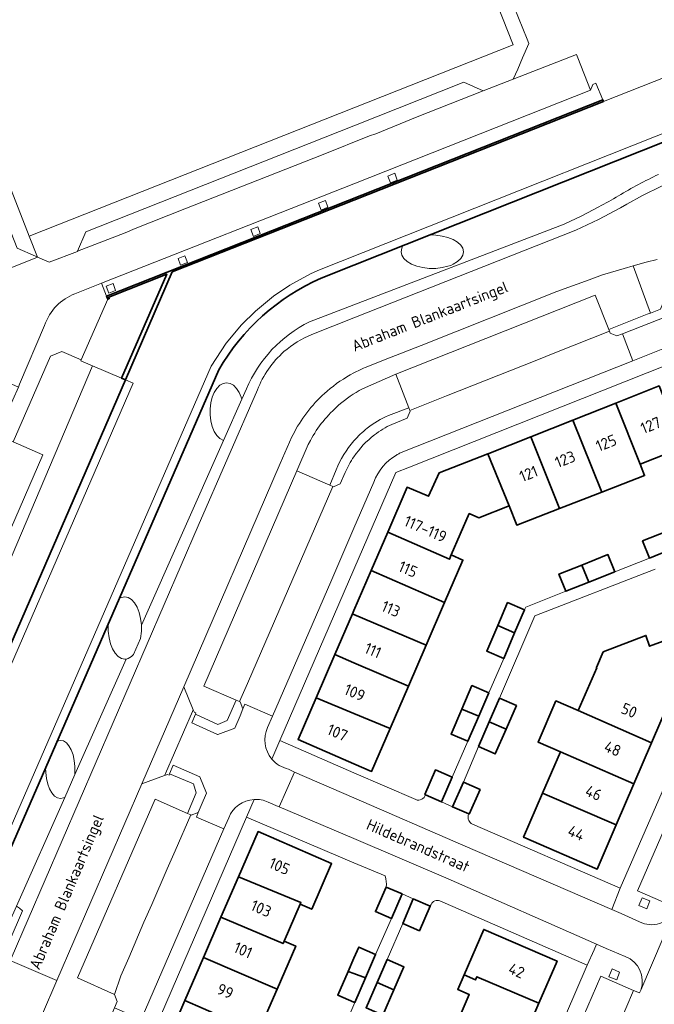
# Model space of a CAD drawing. Header units: metres. Extents: x 152391 to 157968, y 462336 to 467280.
# Tile 283 of 656: x 154960 to 155036, y 465102 to 465220. Entities that reach past the tile are written whole.
import ezdxf
from ezdxf.enums import TextEntityAlignment as Align

# ---------------------------------------------------------------- set-up
doc = ezdxf.new("R2010")
doc.units = ezdxf.units.M
doc.header["$LTSCALE"] = 0.75
for name, color, linetype, lineweight in [('B-WE-GK-BESCHOEIING-G', 251, 'GK-BESCHOEIING', 35), ('B-WE-GK-KADEMUUR-GV', 5, 'Continuous', 35), ('B-WE-GR-BEPLANTING_CULTUUR_HEESTERS-GV', 251, 'Continuous', 18), ('B-WE-GR-GROENVOORZIENING-GV', 251, 'Continuous', 18), ('B-WE-OG-BEBOUWING-GV', 6, 'Continuous', 35), ('B-WE-OG-BEBOUWING-T18', 1, 'Continuous', 18), ('B-WE-OG-TERREIN_CULTUURSCHEIDING-GV', 251, 'Continuous', 18), ('B-WE-OG-TOPOGRAFIE-T18', 1, 'Continuous', 18), ('B-WE-OG-WATER_SLOOT-GV', 251, 'Continuous', 18), ('B-WE-VH-VERHARDING_ASFALT-GV', 251, 'Continuous', 18), ('B-WE-VH-VERHARDING_BETONSTRAATSTEEN-GV', 251, 'Continuous', 18), ('B-WE-VH-VERHARDING_TEGEL-GV', 251, 'Continuous', 18)]:
    doc.layers.add(name, color=color, linetype=linetype, lineweight=lineweight)
doc.styles.add('NLCS-ISO-M750-T18', font='NLCS-ISO.ttf', dxfattribs={"height": 1.35})
doc.linetypes.add('GK-BESCHOEIING', pattern='A,30,-5,[1,NLCS.SHX,S=1,R=0,X=0,Y=0],-5', length=40)

msp = doc.modelspace()

# ---------------------------------------------------------------- linework, layer by layer
at = {"layer": 'B-WE-GK-BESCHOEIING-G'}
for points in [[(155000, 465190.19), (155053.27, 465211.35), (155053.58, 465211.22)], [(154996.09, 465188.64), (155000, 465190.19)], [(154945.88, 465114.8), (154950.02, 465112.79), (154950.18, 465113.11), (154952.07, 465112.26), (154951.96, 465111.96), (154954.69, 465110.78), (154983.83, 465177.66)], [(154972.67, 465176.47), (154945.88, 465114.8), (154950.02, 465112.79), (154950.18, 465113.11), (154950.76, 465112.85)]]:
    msp.add_lwpolyline(points, dxfattribs=at)
msp.add_lwpolyline([(154996.09, 465188.64, 0.160067), (154983.83, 465177.66)], format="xyb", dxfattribs=at)
at = {"layer": 'B-WE-GK-KADEMUUR-GV'}
msp.add_lwpolyline([(155029.88, 465209.78), (155029.8, 465209.97), (154970.41, 465186.5), (154970.57, 465186.11), (154970.73, 465186.19), (154970.67, 465186.38), (154977.61, 465189.12), (154972.21, 465176.67), (154972.67, 465176.47), (154978.27, 465189.38), (155000, 465197.97)], close=True, dxfattribs=at)
at = {"layer": 'B-WE-GR-BEPLANTING_CULTUUR_HEESTERS-GV'}
for points in [[(155036.27, 465190.87), (155034.97, 465190.54), (155033.42, 465190.11), (155035.48, 465184.47), (155036.7, 465184.95), (155038.17, 465188.47), (155041.67, 465189.83), (155040.82, 465192.13)], [(155004.14, 465172.23), (155006.57, 465173.15), (155005.02, 465177.17), (155001.02, 465175.4)], [(154994.8, 465169.23), (154994.54, 465168.73), (154993.19, 465165.6), (154997.11, 465163.89), (154997.88, 465165.71)]]:
    msp.add_lwpolyline(points, dxfattribs=at)
for points in [[(155001.02, 465175.4, 0.05592), (154998.22, 465173.48)], [(154998.22, 465173.48, 0.090514), (154994.8, 465169.23)], [(155001.61, 465170.7, -0.061986), (155004.14, 465172.23)], [(155000, 465169.17, -0.046306), (155001.61, 465170.7)], [(154997.88, 465165.71, -0.085413), (155000, 465169.17)]]:
    msp.add_lwpolyline(points, format="xyb", dxfattribs=at)
msp.add_lwpolyline([(154977.36, 465129.15), (154974.62, 465128.16), (154974.62, 465128.15), (154964.46, 465104.64), (154962.74, 465100.64), (154963.07, 465100.49), (154969.74, 465097.58), (154969.86, 465097.87), (154971.35, 465101.36), (154971.69, 465102.14), (154971.35, 465102.97), (154966.95, 465104.95), (154976.24, 465126.32), (154980.09, 465124.62), (154981.14, 465127.09), (154980.8, 465128.17), (154977.96, 465129.36), (154977.89, 465129.2), (154977.72, 465129.28)], close=True, dxfattribs=at)
at = {"layer": 'B-WE-GR-GROENVOORZIENING-GV'}
for points in [[(155004.08, 465200.86), (155004.38, 465200.03), (155005.2, 465200.36), (155004.91, 465201.18)], [(154995.77, 465197.62), (154996.07, 465196.79), (154996.89, 465197.12), (154996.6, 465197.94)], [(154987.68, 465194.46), (154987.98, 465193.63), (154988.8, 465193.97), (154988.51, 465194.78)], [(154978.96, 465191.01), (154979.26, 465190.18), (154980.08, 465190.52), (154979.79, 465191.33)], [(154970.38, 465187.68), (154970.68, 465186.85), (154971.5, 465187.18), (154971.21, 465188)], [(155034.11, 465113.59), (155035.04, 465113.2), (155035.4, 465114.15), (155034.49, 465114.54)], [(155030.51, 465105.09), (155031.45, 465104.7), (155031.8, 465105.65), (155030.89, 465106.04)]]:
    msp.add_lwpolyline(points, close=True, dxfattribs=at)
at = {"layer": 'B-WE-OG-BEBOUWING-GV'}
for points in [[(155039.42, 465168.41), (155036.52, 465175.75), (155031.33, 465173.69), (155034.25, 465166.41)], [(155026.21, 465171.66), (155029.65, 465163.04), (155034.78, 465165.03), (155034.25, 465166.41), (155031.33, 465173.69)], [(155029.65, 465163.04), (155026.21, 465171.66), (155021.19, 465169.67), (155024.61, 465161.09)], [(155024.61, 465161.09), (155021.19, 465169.67), (155016.16, 465167.67), (155016.03, 465167.62), (155018.59, 465161.4), (155019.48, 465159.1)], [(155018.59, 465161.4), (155016.03, 465167.62), (155010.19, 465165.37), (155008.94, 465162.55), (155006.37, 465163.64), (155004.05, 465158.28), (155011.45, 465155.03), (155011.66, 465155.53), (155013.81, 465160.49), (155014.96, 465159.99)], [(155002.06, 465153.67), (155010.85, 465149.85), (155013.04, 465154.93), (155011.66, 465155.53), (155011.45, 465155.03), (155004.05, 465158.28)], [(155037.47, 465158.37), (155034.55, 465157.22), (155035.36, 465155.17), (155038.3, 465156.33)], [(155028.11, 465152.28), (155031.21, 465153.52), (155030.4, 465155.57), (155027.29, 465154.33)], [(155010.85, 465149.85), (155002.06, 465153.67), (155000, 465148.9), (154999.82, 465148.48), (155000, 465148.4), (155008.64, 465144.75)], [(155028.11, 465152.28), (155027.29, 465154.33), (155024.54, 465153.24), (155025.35, 465151.19)], [(155017.21, 465147.09), (155019.24, 465146.21), (155020.42, 465148.96), (155018.39, 465149.83)], [(155008.64, 465144.75), (155000, 465148.4), (154999.82, 465148.48), (154997.71, 465143.62), (155000, 465142.64), (155006.53, 465139.85)], [(155019.24, 465146.21), (155017.21, 465147.09), (155015.9, 465144.04), (155017.93, 465143.17)], [(155026.85, 465136.93), (155035.63, 465133.08), (155037.86, 465138.25), (155037.68, 465138.33), (155037.72, 465138.43), (155037.45, 465139.13), (155039.38, 465139.88), (155041.18, 465140.57), (155039.09, 465145.98), (155035.37, 465144.62), (155034.94, 465145.91), (155029.83, 465143.94), (155029.03, 465142.06), (155029.06, 465142.05)], [(154997.71, 465143.62), (154995.48, 465138.45), (155000, 465136.58), (155004.34, 465134.79), (155006.53, 465139.85), (155000, 465142.64)], [(155012.92, 465137.11), (155014.94, 465136.25), (155016.14, 465139.05), (155014.12, 465139.92)], [(155004.34, 465134.79), (155000, 465136.58), (154995.48, 465138.45), (154993.32, 465133.45), (155000, 465130.56), (155002.12, 465129.65)], [(155017.42, 465138.39), (155016.2, 465135.58), (155018.22, 465134.69), (155019.45, 465137.51)], [(155033.5, 465128.15), (155035.63, 465133.08), (155026.85, 465136.93), (155024.18, 465138.08), (155022.05, 465133.14), (155024.72, 465131.98)], [(155012.92, 465137.11), (155011.63, 465134.12), (155013.65, 465133.25), (155014.94, 465136.25)], [(155014.9, 465132.61), (155016.92, 465131.73), (155018.22, 465134.69), (155016.2, 465135.58)], [(155022.59, 465127.06), (155031.38, 465123.24), (155033.5, 465128.15), (155024.72, 465131.98)], [(155008.57, 465126.85), (155010.5, 465126), (155011.77, 465128.95), (155009.76, 465129.82), (155008.49, 465126.89)], [(155013.75, 465124.56), (155013.79, 465124.55), (155015.11, 465127.47), (155013.11, 465128.36), (155011.8, 465125.4)], [(155031.38, 465123.24), (155022.59, 465127.06), (155020.31, 465121.77), (155029.1, 465117.95)], [(154986.19, 465117.02), (154993.67, 465113.95), (154993.59, 465113.76), (154994.97, 465113.16), (154997.34, 465118.62), (154988.54, 465122.44)], [(154991.67, 465109.35), (154993.59, 465113.76), (154993.67, 465113.95), (154986.19, 465117.02), (154984.1, 465112.22), (154991.54, 465109.05)], [(155005.76, 465115), (155003.85, 465115.82), (155002.58, 465112.88), (155004.49, 465112.06)], [(155007.11, 465114.39), (155005.84, 465111.46), (155007.85, 465110.59), (155009.13, 465113.54)], [(154991.67, 465109.35), (154991.54, 465109.05), (154984.1, 465112.22), (154982.01, 465107.4), (154990.81, 465103.59), (154993.05, 465108.75)], [(155014.57, 465104.7), (155014.73, 465105.09), (155022.14, 465101.91), (155024.32, 465106.96), (155015.54, 465110.74), (155013.19, 465105.3)], [(154999.32, 465105.72), (155000, 465105.47), (155001.38, 465104.95), (155002.6, 465107.75), (155000.58, 465108.63), (155000, 465107.29)], [(154979.77, 465102.25), (154988.56, 465098.41), (154990.81, 465103.59), (154982.01, 465107.4)], [(155002.78, 465104.38), (155004.79, 465103.52), (155005.98, 465106.27), (155003.97, 465107.14)], [(154999.32, 465105.72), (154998.08, 465102.87), (155000, 465102.03), (155000.1, 465101.99), (155001.38, 465104.95), (155000, 465105.47)], [(155022.14, 465101.91), (155014.73, 465105.09), (155014.57, 465104.7), (155013.19, 465105.3), (155012.44, 465103.55), (155013.81, 465102.96), (155012.61, 465100.16), (155020.02, 465096.99)], [(155004.79, 465103.52), (155002.78, 465104.38), (155001.47, 465101.37), (155003.48, 465100.5)], [(154979.77, 465102.25), (154977.65, 465097.36), (154986.46, 465093.58), (154988.56, 465098.41)]]:
    msp.add_lwpolyline(points, close=True, dxfattribs=at)
at = {"layer": 'B-WE-OG-TERREIN_CULTUURSCHEIDING-GV'}
for points in [[(154994.98, 465181.91), (155000, 465183.89), (155026.54, 465194.39), (155027.91, 465195.01), (155029.26, 465195.66), (155031.9, 465197.06), (155032.66, 465197.48), (155034.55, 465198.51), (155036.8, 465199.65), (155038.15, 465200.29), (155040.54, 465201.35), (155042.95, 465202.34), (155055.09, 465207.17), (155054.7, 465208.22), (155044.57, 465204.22), (155041.31, 465202.94), (155041.24, 465202.91)], [(155029.31, 465197.16), (155027.26, 465196.1), (155025.18, 465195.09), (155000, 465185.46), (154994.69, 465183.43)], [(155001.02, 465175.4), (155005.02, 465177.17), (155028.87, 465186.62), (155030.49, 465182.49), (155035.1, 465184.32), (155035.48, 465184.47), (155033.42, 465190.11), (155032.35, 465189.81), (155029.74, 465189.05), (155028.14, 465188.46), (155024.29, 465187.04), (155008.07, 465180.59), (155004.27, 465179.11), (155001.34, 465177.96)], [(154957.11, 465107.96), (154958.89, 465107.04), (154958.99, 465107.28), (154981.39, 465159.03), (154988.46, 465175.29)], [(154987.14, 465175.41), (154986.59, 465174.18), (154984.4, 465169.24), (154984.39, 465169.23), (154974.58, 465147.15), (154974.58, 465146.4), (154974.47, 465145.54), (154973.64, 465143.61), (154973.41, 465143.38), (154973.01, 465143.14), (154972.77, 465143.09), (154966.62, 465129.26), (154965.4, 465126.51), (154959.62, 465113.51), (154959.99, 465113.29), (154960.34, 465112.98), (154960.36, 465112.96), (154958.75, 465109.25), (154958.67, 465109.25), (154958.21, 465109.29), (154957.8, 465109.43), (154957.5, 465108.74)], [(154992.88, 465170.24), (154992.58, 465169.65), (154991.2, 465166.47), (154979.66, 465139.77)], [(154979.66, 465139.77), (154980.79, 465137.03), (154980.92, 465136.71), (154981.09, 465136.64), (154981.04, 465136.48), (154983.74, 465135.26), (154984.84, 465135.72), (154985.91, 465138.16), (154982.04, 465139.85), (154993.19, 465165.6), (154994.54, 465168.73), (154994.8, 465169.23)]]:
    msp.add_lwpolyline(points, dxfattribs=at)
for points in [[(155036.44, 465201.06, 0.008637), (155034.04, 465199.84)], [(155034.04, 465199.84, 0.011621), (155031.66, 465198.49)], [(155031.66, 465198.49, -0.011745), (155029.31, 465197.16)], [(154994.69, 465183.43, 0.177522), (154987.14, 465175.41)], [(154991.64, 465179.85, -0.084784), (154994.98, 465181.91)], [(154988.46, 465175.29, -0.120905), (154991.64, 465179.85)], [(155000, 465177.32, 0.055941), (154996.8, 465175.12)], [(155001.34, 465177.96, 0.020138), (155000, 465177.32)], [(154996.8, 465175.12, 0.09071), (154992.88, 465170.24)], [(154998.22, 465173.48, -0.05592), (155001.02, 465175.4)], [(154994.8, 465169.23, -0.090514), (154998.22, 465173.48)]]:
    msp.add_lwpolyline(points, format="xyb", dxfattribs=at)
for points in [[(154940.1, 465110.8), (154941.53, 465114.16), (154968.73, 465178.16), (154967.35, 465178.76), (154967.39, 465178.86), (154965.06, 465179.88), (154963.69, 465179.33), (154959.23, 465169.05), (154962.77, 465167.51), (154955.65, 465151.13), (154951.51, 465152.89), (154951.01, 465153.1), (154950.47, 465152.89), (154948.14, 465147.62), (154946.21, 465143.11), (154946.45, 465142.57), (154946.91, 465142.37), (154951.08, 465140.55), (154943.95, 465124.1), (154940.08, 465125.81), (154935.49, 465115.09), (154936.62, 465112.3)], [(154957.8, 465109.43), (154958.21, 465109.29), (154958.67, 465109.25), (154958.75, 465109.25), (154960.36, 465112.96), (154960.34, 465112.98), (154959.99, 465113.29), (154959.62, 465113.51)]]:
    msp.add_lwpolyline(points, close=True, dxfattribs=at)
at = {"layer": 'B-WE-OG-WATER_SLOOT-GV'}
for points in [[(155029.88, 465209.78), (155000, 465197.97), (154978.27, 465189.38), (154972.67, 465176.47), (154973.58, 465176.08), (154947.18, 465115.28), (154949.57, 465114.12), (154953.23, 465112.5), (154954.17, 465112.09), (154982.93, 465178.11), (154984.74, 465180.86), (154986.55, 465183.04), (154988.22, 465184.7), (154990.4, 465186.49), (154992.35, 465187.81), (154994.83, 465189.16), (154995.69, 465189.56), (155054.77, 465213.02), (155054.12, 465214.73), (155053.7, 465215.85), (155052.59, 465218.75)], [(155009.18, 465193.84), (155005.8, 465192.5), (155005.75, 465192.21), (155005.67, 465191.79), (155005.75, 465191.38), (155005.99, 465190.98), (155006.38, 465190.62), (155006.9, 465190.31), (155007.53, 465190.07), (155008.24, 465189.9), (155009.01, 465189.81), (155009.79, 465189.81), (155010.55, 465189.9), (155011.26, 465190.07), (155011.62, 465190.15), (155011.89, 465190.31), (155012.41, 465190.62), (155012.8, 465190.98), (155013.04, 465191.38), (155013.12, 465191.79), (155013.04, 465192.21), (155012.8, 465192.6), (155012.41, 465192.96), (155011.89, 465193.27), (155011.26, 465193.52), (155010.55, 465193.68), (155009.79, 465193.77)], [(154986.59, 465174.18), (154986.51, 465174.39), (154986.26, 465174.98), (154985.95, 465175.46), (154985.59, 465175.83), (154985.2, 465176.05), (154984.78, 465176.13), (154984.37, 465176.05), (154983.97, 465175.83), (154983.61, 465175.46), (154983.3, 465174.98), (154983.06, 465174.39), (154982.89, 465173.72), (154982.8, 465173.01), (154982.8, 465172.28), (154982.89, 465171.57), (154983.06, 465170.91), (154983.3, 465170.32), (154983.61, 465169.83), (154983.97, 465169.47), (154984.39, 465169.23), (154984.4, 465169.24)], [(154971.95, 465150.39), (154970.62, 465147.34), (154970.62, 465146.4), (154970.71, 465145.64), (154970.88, 465144.92), (154971.12, 465144.29), (154971.43, 465143.77), (154971.79, 465143.38), (154972.18, 465143.14), (154972.6, 465143.06), (154972.77, 465143.09), (154973.01, 465143.14), (154973.41, 465143.38), (154973.64, 465143.61), (154974.47, 465145.54), (154974.58, 465146.4), (154974.58, 465147.15), (154974.58, 465147.18), (154974.49, 465147.94), (154974.32, 465148.66), (154974.08, 465149.28), (154973.77, 465149.81), (154973.41, 465150.2), (154973.01, 465150.44), (154972.6, 465150.52)], [(154964.49, 465133.27), (154964.89, 465133.36), (154965.25, 465133.29), (154965.6, 465133.06), (154965.91, 465132.7), (154966.18, 465132.21), (154966.4, 465131.62), (154966.55, 465130.96), (154966.62, 465130.25), (154966.62, 465129.52), (154966.62, 465129.26), (154972.77, 465143.09), (154972.6, 465143.06), (154972.18, 465143.14), (154971.79, 465143.38), (154971.43, 465143.77), (154971.12, 465144.29), (154970.88, 465144.92), (154970.71, 465145.64), (154970.62, 465146.4), (154970.62, 465147.34)], [(154966.62, 465129.26), (154966.62, 465129.52), (154966.62, 465130.25), (154966.55, 465130.96), (154966.4, 465131.62), (154966.18, 465132.21), (154965.91, 465132.7), (154965.6, 465133.06), (154965.25, 465133.29), (154964.89, 465133.36), (154964.49, 465133.27), (154963.1, 465130.08), (154963.16, 465129.52), (154963.24, 465128.81), (154963.38, 465128.14), (154963.6, 465127.55), (154963.87, 465127.07), (154964.18, 465126.7), (154964.53, 465126.48), (154964.89, 465126.4), (154965.25, 465126.48), (154965.4, 465126.51)]]:
    msp.add_lwpolyline(points, close=True, dxfattribs=at)
for points in [[(154996.09, 465188.64), (155000, 465190.19), (155005.8, 465192.5), (155009.18, 465193.84), (155037.7, 465205.17), (155042.1, 465206.91), (155053.27, 465211.35), (155053.58, 465211.22), (155055.23, 465211.83), (155055.14, 465212.08), (155054.77, 465213.02), (154995.69, 465189.56), (154994.83, 465189.16), (154992.35, 465187.81), (154990.4, 465186.49), (154988.22, 465184.7), (154986.55, 465183.04), (154984.74, 465180.86), (154982.93, 465178.11), (154954.17, 465112.09)], [(155037.7, 465205.17), (155009.18, 465193.84), (155009.79, 465193.77), (155010.55, 465193.68), (155011.26, 465193.52), (155011.89, 465193.27), (155012.41, 465192.96), (155012.8, 465192.6), (155013.04, 465192.21), (155013.12, 465191.79), (155013.04, 465191.38), (155012.8, 465190.98), (155012.41, 465190.62), (155011.89, 465190.31), (155011.62, 465190.15), (155011.26, 465190.07), (155010.55, 465189.9), (155009.79, 465189.81), (155009.01, 465189.81), (155008.24, 465189.9), (155007.53, 465190.07), (155006.9, 465190.31), (155006.38, 465190.62), (155005.99, 465190.98), (155005.75, 465191.38), (155005.67, 465191.79), (155005.75, 465192.21), (155005.8, 465192.5), (155000, 465190.19), (154996.09, 465188.64)], [(154994.69, 465183.43), (155000, 465185.46), (155025.18, 465195.09), (155027.26, 465196.1), (155029.31, 465197.16)], [(154968.73, 465178.16), (154941.53, 465114.16)], [(154945.88, 465114.8), (154972.67, 465176.47), (154972.21, 465176.67), (154968.73, 465178.16)], [(154970.62, 465147.34), (154971.95, 465150.39), (154983.83, 465177.66)], [(154983.83, 465177.66), (154971.95, 465150.39), (154972.6, 465150.52), (154973.01, 465150.44), (154973.41, 465150.2), (154973.77, 465149.81), (154974.08, 465149.28), (154974.32, 465148.66), (154974.49, 465147.94), (154974.58, 465147.18), (154974.58, 465147.15), (154984.39, 465169.23), (154983.97, 465169.47), (154983.61, 465169.83), (154983.3, 465170.32), (154983.06, 465170.91), (154982.89, 465171.57), (154982.8, 465172.28), (154982.8, 465173.01), (154982.89, 465173.72), (154983.06, 465174.39), (154983.3, 465174.98), (154983.61, 465175.46), (154983.97, 465175.83), (154984.37, 465176.05), (154984.78, 465176.13), (154985.2, 465176.05), (154985.59, 465175.83), (154985.95, 465175.46), (154986.26, 465174.98), (154986.51, 465174.39), (154986.59, 465174.18), (154987.14, 465175.41)], [(154947.18, 465115.28), (154973.58, 465176.08), (154972.67, 465176.47), (154945.88, 465114.8)], [(154954.69, 465110.78), (154963.1, 465130.08), (154964.49, 465133.27), (154970.62, 465147.34)], [(154959.62, 465113.51), (154965.4, 465126.51), (154965.25, 465126.48), (154964.89, 465126.4), (154964.53, 465126.48), (154964.18, 465126.7), (154963.87, 465127.07), (154963.6, 465127.55), (154963.38, 465128.14), (154963.24, 465128.81), (154963.16, 465129.52), (154963.1, 465130.08), (154954.69, 465110.78)]]:
    msp.add_lwpolyline(points, dxfattribs=at)
for points in [[(155034.04, 465199.84, -0.008637), (155036.44, 465201.06)], [(155031.66, 465198.49, -0.011621), (155034.04, 465199.84)], [(155029.31, 465197.16, 0.011745), (155031.66, 465198.49)], [(154996.09, 465188.64, 0.160067), (154983.83, 465177.66)], [(154983.83, 465177.66, -0.160067), (154996.09, 465188.64)], [(154987.14, 465175.41, -0.177522), (154994.69, 465183.43)]]:
    msp.add_lwpolyline(points, format="xyb", dxfattribs=at)
at = {"layer": 'B-WE-VH-VERHARDING_ASFALT-GV'}
for points in [[(155077.75, 465216.12), (155071.91, 465213.81), (155064.39, 465210.83), (155063.21, 465210.37), (155062.65, 465210.14), (155062.55, 465210.1), (155058.48, 465208.51), (155058.45, 465208.5), (155055.09, 465207.17), (155042.95, 465202.34), (155040.54, 465201.35), (155038.15, 465200.29), (155036.8, 465199.65), (155034.55, 465198.51), (155032.66, 465197.48), (155031.9, 465197.06), (155029.26, 465195.66), (155027.91, 465195.01), (155026.54, 465194.39), (155000, 465183.89), (154994.98, 465181.91)], [(155001.34, 465177.96), (155004.27, 465179.11), (155008.07, 465180.59), (155024.29, 465187.04), (155028.14, 465188.46), (155029.74, 465189.05), (155032.35, 465189.81), (155033.42, 465190.11), (155034.97, 465190.54), (155036.27, 465190.87)], [(154988.46, 465175.29), (154981.39, 465159.03), (154958.99, 465107.28), (154958.89, 465107.04), (154964.46, 465104.64), (154974.62, 465128.15), (154974.62, 465128.16), (154979.66, 465139.77), (154991.2, 465166.47), (154992.58, 465169.65), (154992.88, 465170.24)], [(154960.19, 465091.78), (154960.25, 465092.23), (154960.46, 465093.75), (154960.57, 465094.12), (154961.26, 465096.57), (154961.98, 465098.77), (154962.12, 465099.22), (154962.74, 465100.64), (154964.46, 465104.64), (154958.89, 465107.04)]]:
    msp.add_lwpolyline(points, dxfattribs=at)
for points in [[(154994.98, 465181.91, 0.084784), (154991.64, 465179.85)], [(154991.64, 465179.85, 0.120905), (154988.46, 465175.29)], [(154996.8, 465175.12, -0.055941), (155000, 465177.32)], [(155000, 465177.32, -0.020138), (155001.34, 465177.96)], [(154992.88, 465170.24, -0.09071), (154996.8, 465175.12)]]:
    msp.add_lwpolyline(points, format="xyb", dxfattribs=at)
at = {"layer": 'B-WE-VH-VERHARDING_BETONSTRAATSTEEN-GV'}
for points in [[(154912.21, 465299.82), (154923.25, 465271.97), (154947.83, 465209.94), (154951.24, 465201.33), (154956.23, 465188.8), (154962.15, 465191.16), (154961.89, 465191.27), (154959.72, 465192.22), (154950.14, 465216.56), (154948.43, 465220.8), (154948.66, 465221.37), (154945.99, 465228.04), (154945.42, 465229.47), (154941.8, 465238.63), (154941.25, 465240.05), (154937.61, 465249.22), (154937.05, 465250.64), (154933.42, 465259.84), (154932.86, 465261.22), (154929.2, 465270.43), (154928.66, 465271.84), (154926.06, 465278.56), (154925.49, 465278.81), (154920.51, 465291.44)], [(154966.62, 465186.77), (154969.8, 465188.03), (155000, 465199.93), (155028.3, 465211.14), (155026.79, 465214.99), (155026.63, 465215.4), (155019.05, 465212.44), (155015.48, 465211.04), (155007.57, 465207.92), (155002.61, 465205.9), (155001.89, 465205.67), (154996.33, 465203.44), (154979.79, 465196.94), (154973.85, 465194.59), (154972.62, 465194.05), (154966.94, 465191.86), (154966.93, 465191.85), (154963.55, 465190.56), (154963.26, 465190.67), (154962.15, 465191.16), (154956.23, 465188.8), (154956.52, 465188.06), (154957.07, 465186.65)], [(154957.3, 465181.08), (154955.72, 465177.42), (154959.86, 465175.62), (154960.01, 465175.95), (154963, 465182.99)], [(155033.39, 465178.77), (155032.14, 465182), (155031.48, 465181.73), (155030.66, 465182.08), (155030.57, 465182.3), (155024.03, 465179.7), (155021.88, 465178.83), (155011.07, 465174.55), (155006.7, 465172.81), (155006.73, 465172.73), (155006.38, 465171.9), (155004.55, 465171.15)], [(155005.47, 465167.7), (155033.39, 465178.77)], [(154998.97, 465165.38), (154998.37, 465164.04), (154997.55, 465163.7), (154997.48, 465163.73), (154987.26, 465140.16), (154986.3, 465137.99), (154986.38, 465137.96), (154986.72, 465137.13), (154986.96, 465137.67), (154990.26, 465136.24), (154997.23, 465152.33), (155000, 465158.72), (155002.4, 465164.25)], [(154989.67, 465134.89), (154990.26, 465136.24), (154986.96, 465137.67), (154986.72, 465137.13), (154986.73, 465137.12), (154986.39, 465136.31), (154985.75, 465134.83), (154983.74, 465134.08), (154983.67, 465134.05), (154980.61, 465135.47), (154981.04, 465136.48), (154981.09, 465136.64), (154980.92, 465136.71), (154980.79, 465137.03), (154980.69, 465136.8), (154977.47, 465129.4), (154977.36, 465129.15), (154977.72, 465129.28), (154977.89, 465129.2), (154977.96, 465129.36), (154978.39, 465130.38), (154981.59, 465128.99), (154982.37, 465127.03), (154981.74, 465125.55), (154981.39, 465124.73), (154981.17, 465124.19), (154984.45, 465122.78), (154985.03, 465124.11)], [(154992.89, 465129.54), (154992.17, 465129.92)], [(154989.74, 465125.98), (154990.93, 465125.45), (154991.08, 465125.39), (154992.89, 465129.54)], [(155034.19, 465111.67), (155031.98, 465112.65), (155030.86, 465113.12), (155013.04, 465120.84), (155000, 465126.47), (154992.89, 465129.54), (154991.08, 465125.39), (155000, 465121.61), (155011.29, 465116.79), (155029.05, 465108.97)], [(155038.41, 465113.01), (155034.33, 465103.49), (155034.16, 465103.16), (155033.47, 465103.46), (155032.55, 465101.27)], [(155034.33, 465103.49), (155038.41, 465113.01)], [(155029.05, 465108.97), (155030.2, 465108.48), (155032.48, 465107.49)]]:
    msp.add_lwpolyline(points, dxfattribs=at)
for points in [[(154966.94, 465191.86), (154972.62, 465194.05), (154973.85, 465194.59), (154979.79, 465196.94), (154996.33, 465203.44), (155001.89, 465205.67), (155002.61, 465205.9), (155007.57, 465207.92), (155015.48, 465211.04), (155013.16, 465212.08), (155000, 465206.88), (154967.95, 465194.2)], [(154969.8, 465188.03), (154970.41, 465186.5), (155029.8, 465209.97), (155028.95, 465211.97), (155028.59, 465211.82), (155028.3, 465211.14), (155000, 465199.93)], [(155004.08, 465200.86), (155004.91, 465201.18), (155005.2, 465200.36), (155004.38, 465200.03)], [(154995.77, 465197.62), (154996.6, 465197.94), (154996.89, 465197.12), (154996.07, 465196.79)], [(154987.68, 465194.46), (154988.51, 465194.78), (154988.8, 465193.97), (154987.98, 465193.63)], [(154978.96, 465191.01), (154979.79, 465191.33), (154980.08, 465190.52), (154979.26, 465190.18)], [(154970.57, 465186.11), (154967.39, 465178.86), (154967.35, 465178.76), (154968.73, 465178.16), (154972.21, 465176.67), (154977.61, 465189.12), (154970.67, 465186.38), (154970.73, 465186.19)], [(154970.38, 465187.68), (154971.21, 465188), (154971.5, 465187.18), (154970.68, 465186.85)], [(155030.49, 465182.49), (155028.87, 465186.62), (155005.02, 465177.17), (155006.57, 465173.15), (155006.7, 465172.81), (155011.07, 465174.55), (155021.88, 465178.83), (155024.03, 465179.7), (155030.57, 465182.3)], [(154951.51, 465152.89), (154955.65, 465151.13), (154962.77, 465167.51), (154959.23, 465169.05), (154957.76, 465169.69), (154950.47, 465152.89), (154951.01, 465153.1)], [(154985.91, 465138.16), (154986.3, 465137.99), (154987.26, 465140.16), (154997.48, 465163.73), (154997.11, 465163.89), (154993.19, 465165.6), (154982.04, 465139.85)], [(154974.62, 465128.16), (154977.36, 465129.15), (154977.47, 465129.4), (154980.69, 465136.8), (154980.79, 465137.03), (154979.66, 465139.77)], [(154980.09, 465124.62), (154976.24, 465126.32), (154966.95, 465104.95), (154971.35, 465102.97), (154972.12, 465105.21), (154973.07, 465107.35), (154974.89, 465111.6), (154975.83, 465113.74), (154977.67, 465118.01), (154978.61, 465120.14), (154980.49, 465124.45)], [(154984.45, 465122.78), (154981.17, 465124.19), (154981.39, 465124.73), (154980.55, 465124.42), (154980.49, 465124.45), (154978.61, 465120.14), (154977.67, 465118.01), (154975.83, 465113.74), (154974.89, 465111.6), (154973.07, 465107.35), (154972.12, 465105.21), (154971.35, 465102.97), (154971.69, 465102.14), (154971.35, 465101.36), (154974.54, 465099.96)], [(155041.53, 465121.87), (155037.51, 465123.62), (155033.95, 465115.35), (155037.9, 465113.65), (155038.82, 465115.74), (155039.68, 465117.77), (155040.57, 465119.81)], [(155033.47, 465103.46), (155029.56, 465105.16), (155025.92, 465096.8), (155028.34, 465095.75), (155028.69, 465094.91), (155028.24, 465093.9), (155027.43, 465093.56), (155024.96, 465094.59), (155022.29, 465088.4), (155026.27, 465086.7), (155027.14, 465088.8), (155028.04, 465090.82), (155031.66, 465099.24), (155032.55, 465101.27)]]:
    msp.add_lwpolyline(points, close=True, dxfattribs=at)
for points in [[(154964.43, 465185.33, -0.108891), (154966.62, 465186.77)], [(154963, 465182.99, -0.114652), (154964.43, 465185.33)], [(155004.55, 465171.15, 0.054908), (155002.47, 465169.9)], [(155002.47, 465169.9, 0.081369), (155000, 465167.28)], [(155005.1, 465167.49, -0.017808), (155005.47, 465167.7)], [(155000, 465167.28, 0.049463), (154998.97, 465165.38)], [(155002.4, 465164.25, -0.172993), (155005.1, 465167.49)], [(154990.18, 465131.13, -0.286835), (154989.67, 465134.89)], [(154992.17, 465129.92, -0.167845), (154990.18, 465131.13)], [(154985.03, 465124.11, -0.289072), (154988.06, 465126.29)], [(154988.06, 465126.29, -0.123305), (154989.74, 465125.98)], [(155038.41, 465113.01, -0.421287), (155034.19, 465111.67)], [(155032.48, 465107.49, -0.40954), (155034.33, 465103.49)]]:
    msp.add_lwpolyline(points, format="xyb", dxfattribs=at)
at = {"layer": 'B-WE-VH-VERHARDING_TEGEL-GV'}
for points in [[(154961.16, 465193.68), (154962.15, 465191.16), (154963.26, 465190.67), (154963.55, 465190.56), (154966.93, 465191.85), (154966.94, 465191.86), (154967.95, 465194.2), (155000, 465206.88), (155013.16, 465212.08), (155015.48, 465211.04), (155019.05, 465212.44), (155019.6, 465213.64), (155020.18, 465215.01), (155020.92, 465216.72), (155020.72, 465217.21), (155018.16, 465223.65), (155016.49, 465223.03), (155019.06, 465216.55), (155000, 465209.02)], [(154986.72, 465137.13), (154986.38, 465137.96), (154986.3, 465137.99), (154985.91, 465138.16), (154984.84, 465135.72), (154983.74, 465135.26), (154981.04, 465136.48), (154980.61, 465135.47), (154983.67, 465134.05), (154983.74, 465134.08), (154985.75, 465134.83), (154986.39, 465136.31), (154986.73, 465137.12)], [(154977.96, 465129.36), (154980.8, 465128.17), (154981.14, 465127.09), (154980.09, 465124.62), (154980.49, 465124.45), (154980.55, 465124.42), (154981.39, 465124.73), (154981.74, 465125.55), (154982.37, 465127.03), (154981.59, 465128.99), (154978.39, 465130.38)], [(155034.11, 465113.59), (155034.49, 465114.54), (155035.4, 465114.15), (155035.04, 465113.2)], [(155030.51, 465105.09), (155030.89, 465106.04), (155031.8, 465105.65), (155031.45, 465104.7)]]:
    msp.add_lwpolyline(points, close=True, dxfattribs=at)
for points in [[(154959.72, 465192.22), (154961.89, 465191.27), (154962.15, 465191.16), (154961.16, 465193.68), (154952.6, 465215.52)], [(155061.55, 465196.56), (155039.03, 465187.63), (155037.52, 465184.11), (155032.14, 465182), (155033.39, 465178.77), (155040.14, 465181.45), (155041.65, 465184.95), (155062.83, 465193.33), (155062.95, 465193.38), (155069.75, 465196.08), (155069.77, 465196.09), (155088.41, 465203.49), (155091.3, 465204.63), (155094.7, 465203.06), (155100.24, 465205.24), (155098.94, 465208.45), (155096.54, 465207.5)], [(155062.69, 465199.19), (155062.24, 465200.41), (155060.58, 465199.76), (155045.7, 465193.86), (155044.18, 465193.27), (155042.64, 465192.72), (155040.89, 465192.15), (155040.82, 465192.13), (155041.67, 465189.83), (155038.17, 465188.47), (155036.7, 465184.95), (155035.48, 465184.47), (155035.1, 465184.32), (155030.49, 465182.49), (155030.57, 465182.3)], [(155030.57, 465182.3), (155030.66, 465182.08), (155031.48, 465181.73), (155032.14, 465182), (155037.52, 465184.11), (155039.03, 465187.63), (155061.55, 465196.56)], [(155062.95, 465193.38), (155062.83, 465193.33), (155041.65, 465184.95), (155040.14, 465181.45), (155033.39, 465178.77), (155005.47, 465167.7)], [(154959.86, 465175.62), (154957.85, 465171.04), (154957.52, 465170.29), (154957.76, 465169.69), (154959.23, 465169.05), (154963.69, 465179.33), (154965.06, 465179.88), (154967.39, 465178.86), (154970.57, 465186.11), (154970.41, 465186.5), (154969.8, 465188.03), (154966.62, 465186.77)], [(154990.18, 465131.13), (154991.14, 465133.35), (155000, 465153.8), (155005.02, 465165.39), (155006.67, 465166.04), (155061.03, 465187.62)], [(154963, 465182.99), (154960.01, 465175.95), (154959.86, 465175.62)], [(155004.55, 465171.15), (155006.38, 465171.9), (155006.73, 465172.73), (155006.7, 465172.81), (155006.57, 465173.15), (155004.14, 465172.23)], [(154997.88, 465165.71), (154997.11, 465163.89), (154997.48, 465163.73), (154997.55, 465163.7), (154998.37, 465164.04), (154998.97, 465165.38)], [(155002.4, 465164.25), (155000, 465158.72), (154997.23, 465152.33), (154990.26, 465136.24), (154989.67, 465134.89)], [(155038.3, 465156.33), (155035.36, 465155.17), (155031.21, 465153.52), (155028.11, 465152.28), (155025.35, 465151.19), (155020.56, 465149.29), (155020.42, 465148.96), (155019.24, 465146.21), (155017.93, 465143.17), (155016.14, 465139.05), (155014.94, 465136.25), (155013.65, 465133.25), (155011.77, 465128.95), (155010.5, 465126), (155011.8, 465125.4), (155013.11, 465128.36), (155014.9, 465132.61), (155016.2, 465135.58), (155017.42, 465138.39), (155021.67, 465148.27), (155036.06, 465153.83)], [(155040.43, 465135.32), (155031.88, 465115.68), (155030.86, 465113.12), (155031.98, 465112.65), (155034.19, 465111.67)], [(155007.41, 465126.27), (155000, 465129.49), (154991.14, 465133.35), (154990.18, 465131.13)], [(154992.17, 465129.92), (154992.89, 465129.54), (155000, 465126.47), (155013.04, 465120.84), (155030.86, 465113.12), (155031.88, 465115.68), (155014.18, 465123.32)], [(154990.86, 465034.75), (154992.81, 465035.51), (154991.79, 465038.04), (154989.89, 465037.29), (154974.7, 465075.7), (154970.64, 465085.96), (154987.14, 465124.17), (154988.06, 465126.29)], [(154988.06, 465126.29), (154987.14, 465124.17), (155000, 465118.73), (155003.75, 465117.14)], [(155013.69, 465124.42), (155013.75, 465124.56), (155011.8, 465125.4), (155010.5, 465126), (155008.57, 465126.85)], [(154991.08, 465125.39), (154990.93, 465125.45), (154989.74, 465125.98)], [(155010.29, 465114.16), (155027.91, 465106.49), (155028.77, 465108.3), (155029.05, 465108.97), (155011.29, 465116.79), (155000, 465121.61), (154991.08, 465125.39)], [(154985.03, 465124.11), (154984.45, 465122.78), (154974.54, 465099.96), (154969.46, 465088.24)], [(155037.9, 465113.65), (155033.95, 465115.35), (155037.51, 465123.62)], [(155003.85, 465115.82), (155005.76, 465115), (155007.11, 465114.39), (155009.13, 465113.54), (155009.26, 465113.73)], [(155001.47, 465101.37), (155002.78, 465104.38), (155003.97, 465107.14), (155005.84, 465111.46), (155007.11, 465114.39), (155005.76, 465115), (155004.49, 465112.06), (155002.6, 465107.75), (155001.38, 465104.95), (155000.1, 465101.99), (154999.22, 465099.97)], [(155032.48, 465107.49), (155030.2, 465108.48), (155029.05, 465108.97), (155028.77, 465108.3), (155027.91, 465106.49), (155019.01, 465085.82), (155031.68, 465053.82), (155033.19, 465054.43), (155034.7, 465050.6), (155038.31, 465052.04), (155038.87, 465053.33), (155037.44, 465056.93), (155037.29, 465056.87)], [(155025.92, 465096.8), (155029.56, 465105.16), (155033.47, 465103.46), (155034.16, 465103.16), (155034.33, 465103.49)]]:
    msp.add_lwpolyline(points, dxfattribs=at)
for points in [[(154966.62, 465186.77, 0.108891), (154964.43, 465185.33)], [(154964.43, 465185.33, 0.114652), (154963, 465182.99)], [(155004.14, 465172.23, 0.061986), (155001.61, 465170.7)], [(155002.47, 465169.9, -0.054908), (155004.55, 465171.15)], [(155001.61, 465170.7, 0.046306), (155000, 465169.17)], [(155000, 465167.28, -0.081369), (155002.47, 465169.9)], [(155000, 465169.17, 0.085413), (154997.88, 465165.71)], [(155005.47, 465167.7, 0.017808), (155005.1, 465167.49)], [(154998.97, 465165.38, -0.049463), (155000, 465167.28)], [(155005.1, 465167.49, 0.172993), (155002.4, 465164.25)], [(154989.67, 465134.89, 0.286835), (154990.18, 465131.13)], [(154990.18, 465131.13, 0.167845), (154992.17, 465129.92)], [(154988.06, 465126.29, 0.289072), (154985.03, 465124.11)], [(154989.74, 465125.98, 0.123305), (154988.06, 465126.29)], [(155008.57, 465126.85, -0.429553), (155007.41, 465126.27)], [(155014.18, 465123.32, -0.350928), (155013.69, 465124.42)], [(155003.75, 465117.14, -0.123472), (155003.85, 465115.82)], [(155009.26, 465113.73, -0.419297), (155010.29, 465114.16)], [(155034.19, 465111.67, 0.421287), (155038.41, 465113.01)], [(155034.33, 465103.49, 0.40954), (155032.48, 465107.49)]]:
    msp.add_lwpolyline(points, format="xyb", dxfattribs=at)

# ---------------------------------------------------------------- texts
at = {"layer": 'B-WE-OG-BEBOUWING-T18', "style": 'NLCS-ISO-M750-T18'}
for s, rotation, p in [('127', 21.7, (155035.52, 465171.05)), ('125', 21.7, (155030.19, 465168.93)), ('123', 21.7, (155025.28, 465166.98)), ('121', 21.7, (155020.91, 465165.25)), ('117-119', 336.6, (155008.57, 465158.65)), ('115', 336.6, (155006.48, 465153.83)), ('113', 336.6, (155004.44, 465149.09)), ('111', 336.6, (155002.29, 465144.12)), ('109', 336.6, (155000.11, 465139.08)), ('50', 336.7, (155032.94, 465136.94)), ('107', 336.6, (154998.04, 465134.29)), ('48', 336.7, (155030.97, 465132.37)), ('46', 336.7, (155028.68, 465127.07)), ('44', 336.7, (155026.61, 465122.28)), ('105', 336.5, (154991.11, 465118.31)), ('103', 336.5, (154988.91, 465113.25)), ('101', 336.5, (154986.75, 465108.27)), ('42', 336.7, (155019.47, 465105.82)), ('99', 336.5, (154984.62, 465103.36))]:
    msp.add_text(s, height=1.35, rotation=rotation, dxfattribs=at).set_placement(p, align=Align.MIDDLE)
at = {"layer": 'B-WE-OG-TOPOGRAFIE-T18', "style": 'NLCS-ISO-M750-T18'}
for s, rotation, p in [('Abraham Blankaartsingel', 21.4, (155009.16, 465183.89)), ('Abraham Blankaartsingel', 67, (154965.81, 465115.15)), ('Hildebrandstraat', 336.6, (155007.7, 465120.78))]:
    msp.add_text(s, height=1.35, rotation=rotation, dxfattribs=at).set_placement(p, align=Align.MIDDLE)

doc.saveas('drawing.dxf')
